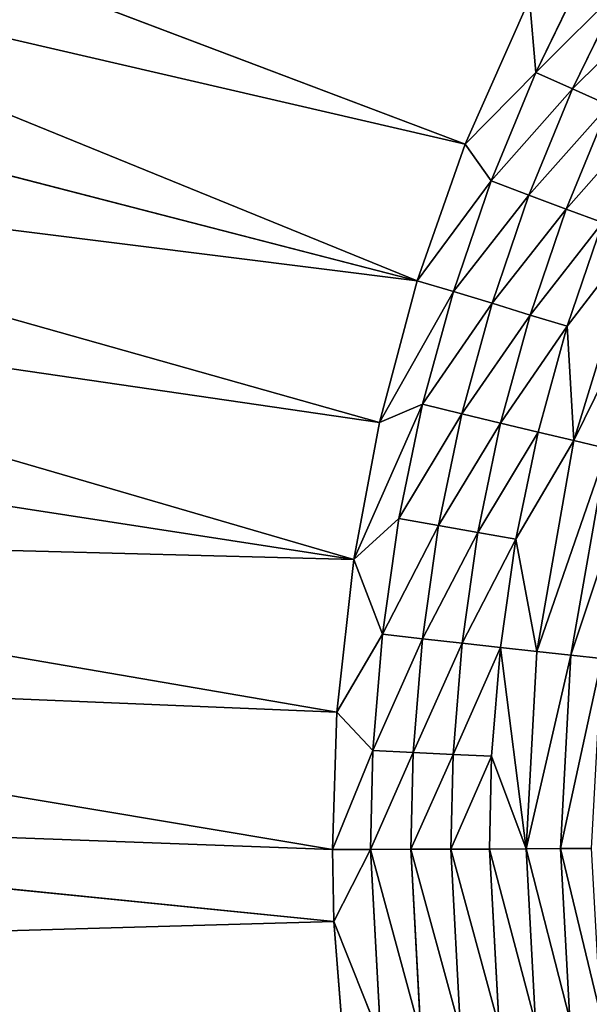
# Model space of a CAD drawing. Extents: x 0 to 500, y 0 to 390.
# Tile 571 of 656: x 221.1 to 228.5, y 197.83 to 210.63. Entities that reach past the tile are written whole.
import ezdxf

# ---------------------------------------------------------------- set-up
doc = ezdxf.new("R2010")
doc.units = 0
doc.header["$LTSCALE"] = 25.4
doc.layers.get('0').update_dxf_attribs({"linetype": 'CONTINUOUS'})

# ---------------------------------------------------------------- blocks, each defined once
blk = doc.blocks.new('ATLANTA505_-_S_STL')
at = {"color": 0}
for p, q in [((210.662, 25.435, 189.466), (225.33, 25.166, 190.943)), ((210.662, 25.435, 189.466), (225.33, 25.166, 190.943)), ((225.31, 25.168, 190.007), (211.147, 25.432, 187.635)), ((225.31, 25.168, 190.007), (211.147, 25.432, 187.635)), ((211.699, 25.429, 185.876), (225.369, 25.174, 188.224)), ((211.699, 25.429, 185.876), (225.369, 25.174, 188.224)), ((225.587, 25.182, 186.24), (212.321, 25.427, 184.189)), ((225.587, 25.182, 186.24), (212.321, 25.427, 184.189)), ((225.587, 25.182, 186.24), (213.01, 25.426, 182.575)), ((225.587, 25.182, 186.24), (213.01, 25.426, 182.575)), ((225.922, 25.19, 184.457), (213.768, 25.425, 181.034)), ((225.922, 25.19, 184.457), (213.768, 25.425, 181.034)), ((214.594, 25.426, 179.564), (226.412, 25.2, 182.619)), ((214.594, 25.426, 179.564), (226.412, 25.2, 182.619)), ((215.487, 25.426, 178.166), (226.412, 25.2, 182.619)), ((215.487, 25.426, 178.166), (226.412, 25.2, 182.619)), ((216.447, 25.428, 176.837), (227.034, 25.212, 180.841)), ((216.447, 25.428, 176.837), (227.034, 25.212, 180.841)), ((227.034, 25.212, 180.841), (226.412, 25.2, 182.619)), ((227.034, 25.212, 180.841), (226.412, 25.2, 182.619)), ((227.871, 25.227, 178.953), (227.034, 25.212, 180.841)), ((227.871, 25.227, 178.953), (227.034, 25.212, 180.841)), ((227.373, 25.178, 181.319), (227.034, 25.212, 180.841)), ((227.373, 25.178, 181.319), (227.034, 25.212, 180.841)), ((227.953, 25.189, 179.91), (227.034, 25.212, 180.841)), ((227.953, 25.189, 179.91), (227.034, 25.212, 180.841)), ((227.953, 25.189, 179.91), (227.871, 25.227, 178.953)), ((227.953, 25.189, 179.91), (227.871, 25.227, 178.953)), ((227.953, 25.189, 179.91), (228.619, 25.201, 178.539)), ((227.953, 25.189, 179.91), (228.619, 25.201, 178.539)), ((225.369, 25.174, 188.224), (225.31, 25.168, 190.007)), ((225.369, 25.174, 188.224), (225.31, 25.168, 190.007)), ((225.804, 25.138, 190.005), (225.31, 25.168, 190.007)), ((225.31, 25.168, 190.007), (225.33, 25.166, 190.943)), ((225.31, 25.168, 190.007), (225.837, 25.141, 188.719)), ((225.31, 25.168, 190.007), (225.837, 25.141, 188.719)), ((225.804, 25.138, 190.005), (225.31, 25.168, 190.007)), ((225.31, 25.168, 190.007), (225.33, 25.166, 190.943)), ((225.33, 25.166, 190.943), (225.804, 25.138, 190.005)), ((225.33, 25.166, 190.943), (225.804, 25.138, 190.005)), ((225.33, 25.166, 190.943), (225.938, 25.13, 192.475)), ((225.33, 25.166, 190.943), (225.938, 25.13, 192.475)), ((225.33, 25.166, 190.943), (225.47, 25.16, 192.756)), ((225.33, 25.166, 190.943), (225.47, 25.16, 192.756)), ((225.587, 25.182, 186.24), (225.369, 25.174, 188.224)), ((225.587, 25.182, 186.24), (225.369, 25.174, 188.224)), ((225.959, 25.147, 187.209), (225.369, 25.174, 188.224)), ((225.369, 25.174, 188.224), (225.837, 25.141, 188.719)), ((225.959, 25.147, 187.209), (225.369, 25.174, 188.224)), ((225.369, 25.174, 188.224), (225.837, 25.141, 188.719)), ((225.922, 25.19, 184.457), (225.587, 25.182, 186.24)), ((225.922, 25.19, 184.457), (225.587, 25.182, 186.24)), ((225.959, 25.147, 187.209), (225.587, 25.182, 186.24)), ((226.174, 25.153, 185.707), (225.587, 25.182, 186.24)), ((225.959, 25.147, 187.209), (225.587, 25.182, 186.24)), ((226.174, 25.153, 185.707), (225.587, 25.182, 186.24)), ((226.482, 25.161, 184.222), (225.587, 25.182, 186.24)), ((226.482, 25.161, 184.222), (225.587, 25.182, 186.24)), ((225.804, 25.138, 190.005), (225.837, 25.141, 188.719)), ((225.804, 25.138, 190.005), (225.837, 25.141, 188.719)), ((226.329, 25.05, 190.003), (225.804, 25.138, 190.005)), ((225.804, 25.138, 190.005), (225.938, 25.13, 192.475)), ((225.804, 25.138, 190.005), (225.938, 25.13, 192.475)), ((226.329, 25.05, 190.003), (225.804, 25.138, 190.005)), ((225.837, 25.141, 188.719), (225.959, 25.147, 187.209)), ((225.837, 25.141, 188.719), (225.959, 25.147, 187.209)), ((225.837, 25.141, 188.719), (226.36, 25.054, 188.745)), ((225.837, 25.141, 188.719), (226.36, 25.054, 188.745)), ((226.412, 25.2, 182.619), (225.922, 25.19, 184.457)), ((226.412, 25.2, 182.619), (225.922, 25.19, 184.457)), ((226.482, 25.161, 184.222), (225.922, 25.19, 184.457)), ((226.482, 25.161, 184.222), (225.922, 25.19, 184.457)), ((226.883, 25.169, 182.757), (225.922, 25.19, 184.457)), ((226.883, 25.169, 182.757), (225.922, 25.19, 184.457)), ((225.959, 25.147, 187.209), (226.174, 25.153, 185.707)), ((225.959, 25.147, 187.209), (226.174, 25.153, 185.707)), ((225.959, 25.147, 187.209), (226.479, 25.059, 187.267)), ((225.959, 25.147, 187.209), (226.479, 25.059, 187.267)), ((226.174, 25.153, 185.707), (226.482, 25.161, 184.222)), ((226.174, 25.153, 185.707), (226.482, 25.161, 184.222)), ((226.174, 25.153, 185.707), (226.69, 25.066, 185.798)), ((226.174, 25.153, 185.707), (226.69, 25.066, 185.798)), ((226.883, 25.169, 182.757), (226.412, 25.2, 182.619)), ((226.883, 25.169, 182.757), (226.412, 25.2, 182.619)), ((227.373, 25.178, 181.319), (226.412, 25.2, 182.619)), ((227.373, 25.178, 181.319), (226.412, 25.2, 182.619)), ((226.482, 25.161, 184.222), (226.883, 25.169, 182.757)), ((226.482, 25.161, 184.222), (226.883, 25.169, 182.757)), ((226.482, 25.161, 184.222), (226.992, 25.073, 184.344)), ((226.482, 25.161, 184.222), (226.992, 25.073, 184.344)), ((226.992, 25.073, 184.344), (226.69, 25.066, 185.798)), ((226.992, 25.073, 184.344), (226.69, 25.066, 185.798)), ((226.883, 25.169, 182.757), (227.373, 25.178, 181.319)), ((226.883, 25.169, 182.757), (227.373, 25.178, 181.319)), ((226.883, 25.169, 182.757), (227.384, 25.081, 182.91)), ((226.883, 25.169, 182.757), (227.384, 25.081, 182.91)), ((227.384, 25.081, 182.91), (226.992, 25.073, 184.344)), ((227.384, 25.081, 182.91), (226.992, 25.073, 184.344)), ((226.992, 25.073, 184.344), (227.496, 24.928, 184.465)), ((226.992, 25.073, 184.344), (227.496, 24.928, 184.465)), ((227.373, 25.178, 181.319), (227.953, 25.189, 179.91)), ((227.373, 25.178, 181.319), (227.953, 25.189, 179.91)), ((227.373, 25.178, 181.319), (227.863, 25.091, 181.503)), ((227.373, 25.178, 181.319), (227.863, 25.091, 181.503)), ((227.863, 25.091, 181.503), (227.384, 25.081, 182.91)), ((227.863, 25.091, 181.503), (227.384, 25.081, 182.91)), ((227.384, 25.081, 182.91), (227.879, 24.936, 183.062)), ((227.384, 25.081, 182.91), (227.879, 24.936, 183.062)), ((228.431, 25.102, 180.124), (227.863, 25.091, 181.503)), ((228.431, 25.102, 180.124), (227.863, 25.091, 181.503)), ((227.863, 25.091, 181.503), (228.348, 24.946, 181.685)), ((227.863, 25.091, 181.503), (228.348, 24.946, 181.685)), ((227.953, 25.189, 179.91), (228.431, 25.102, 180.124)), ((227.953, 25.189, 179.91), (228.431, 25.102, 180.124)), ((229.083, 25.114, 178.783), (228.431, 25.102, 180.124)), ((229.083, 25.114, 178.783), (228.431, 25.102, 180.124)), ((228.431, 25.102, 180.124), (228.904, 24.957, 180.336)), ((228.431, 25.102, 180.124), (228.904, 24.957, 180.336)), ((226.329, 25.05, 190.003), (226.36, 25.054, 188.745)), ((226.329, 25.05, 190.003), (226.36, 25.054, 188.745)), ((226.847, 24.905, 190.002), (226.329, 25.05, 190.003)), ((226.329, 25.05, 190.003), (226.46, 25.043, 192.42)), ((226.329, 25.05, 190.003), (226.46, 25.043, 192.42)), ((226.847, 24.905, 190.002), (226.329, 25.05, 190.003)), ((226.479, 25.059, 187.267), (226.36, 25.054, 188.745)), ((226.479, 25.059, 187.267), (226.36, 25.054, 188.745)), ((226.36, 25.054, 188.745), (226.877, 24.909, 188.771)), ((226.36, 25.054, 188.745), (226.877, 24.909, 188.771)), ((226.69, 25.066, 185.798), (226.479, 25.059, 187.267)), ((226.69, 25.066, 185.798), (226.479, 25.059, 187.267)), ((226.479, 25.059, 187.267), (226.994, 24.914, 187.325)), ((226.479, 25.059, 187.267), (226.994, 24.914, 187.325)), ((226.69, 25.066, 185.798), (227.201, 24.921, 185.887)), ((226.69, 25.066, 185.798), (227.201, 24.921, 185.887)), ((227.879, 24.936, 183.062), (228.348, 24.946, 181.685)), ((227.879, 24.936, 183.062), (228.348, 24.946, 181.685)), ((228.348, 24.946, 181.685), (228.904, 24.957, 180.336)), ((228.348, 24.946, 181.685), (228.904, 24.957, 180.336)), ((228.348, 24.946, 181.685), (228.819, 24.745, 181.861)), ((228.348, 24.946, 181.685), (228.819, 24.745, 181.861)), ((226.847, 24.905, 190.002), (226.877, 24.909, 188.771)), ((226.847, 24.905, 190.002), (226.877, 24.909, 188.771)), ((227.35, 24.704, 190), (226.847, 24.905, 190.002)), ((226.847, 24.905, 190.002), (226.975, 24.898, 192.366)), ((226.847, 24.905, 190.002), (226.975, 24.898, 192.366)), ((227.35, 24.704, 190), (226.847, 24.905, 190.002)), ((226.877, 24.909, 188.771), (226.994, 24.914, 187.325)), ((226.877, 24.909, 188.771), (226.994, 24.914, 187.325)), ((226.877, 24.909, 188.771), (227.379, 24.708, 188.795)), ((226.877, 24.909, 188.771), (227.379, 24.708, 188.795)), ((226.994, 24.914, 187.325), (227.201, 24.921, 185.887)), ((226.994, 24.914, 187.325), (227.201, 24.921, 185.887)), ((226.994, 24.914, 187.325), (227.493, 24.713, 187.38)), ((226.994, 24.914, 187.325), (227.493, 24.713, 187.38)), ((227.201, 24.921, 185.887), (227.496, 24.928, 184.465)), ((227.201, 24.921, 185.887), (227.496, 24.928, 184.465)), ((227.201, 24.921, 185.887), (227.695, 24.72, 185.973)), ((227.201, 24.921, 185.887), (227.695, 24.72, 185.973)), ((227.496, 24.928, 184.465), (227.879, 24.936, 183.062)), ((227.496, 24.928, 184.465), (227.879, 24.936, 183.062)), ((227.496, 24.928, 184.465), (227.984, 24.727, 184.582)), ((227.496, 24.928, 184.465), (227.984, 24.727, 184.582)), ((227.879, 24.936, 183.062), (228.359, 24.735, 183.209)), ((227.879, 24.936, 183.062), (228.359, 24.735, 183.209)), ((227.35, 24.704, 190), (227.379, 24.708, 188.795)), ((227.35, 24.704, 190), (227.379, 24.708, 188.795)), ((227.828, 24.45, 189.998), (227.35, 24.704, 190)), ((227.35, 24.704, 190), (227.475, 24.697, 192.313)), ((227.35, 24.704, 190), (227.475, 24.697, 192.313)), ((227.828, 24.45, 189.998), (227.35, 24.704, 190)), ((227.493, 24.713, 187.38), (227.379, 24.708, 188.795)), ((227.493, 24.713, 187.38), (227.379, 24.708, 188.795)), ((227.379, 24.708, 188.795), (227.828, 24.45, 189.998)), ((227.379, 24.708, 188.795), (227.828, 24.45, 189.998)), ((227.695, 24.72, 185.973), (227.493, 24.713, 187.38)), ((227.695, 24.72, 185.973), (227.493, 24.713, 187.38)), ((227.828, 24.45, 189.998), (227.493, 24.713, 187.38)), ((227.828, 24.45, 189.998), (227.493, 24.713, 187.38)), ((227.968, 24.459, 187.433), (227.493, 24.713, 187.38)), ((227.968, 24.459, 187.433), (227.493, 24.713, 187.38)), ((227.984, 24.727, 184.582), (227.695, 24.72, 185.973)), ((227.984, 24.727, 184.582), (227.695, 24.72, 185.973)), ((227.968, 24.459, 187.433), (227.695, 24.72, 185.973)), ((227.968, 24.459, 187.433), (227.695, 24.72, 185.973)), ((228.449, 24.473, 184.693), (227.695, 24.72, 185.973)), ((228.449, 24.473, 184.693), (227.695, 24.72, 185.973)), ((228.359, 24.735, 183.209), (227.984, 24.727, 184.582)), ((228.359, 24.735, 183.209), (227.984, 24.727, 184.582)), ((228.449, 24.473, 184.693), (227.984, 24.727, 184.582)), ((228.449, 24.473, 184.693), (227.984, 24.727, 184.582)), ((228.819, 24.745, 181.861), (228.359, 24.735, 183.209)), ((228.819, 24.745, 181.861), (228.359, 24.735, 183.209)), ((228.359, 24.735, 183.209), (229.266, 24.491, 182.028)), ((228.359, 24.735, 183.209), (229.266, 24.491, 182.028)), ((228.359, 24.735, 183.209), (228.449, 24.473, 184.693)), ((228.359, 24.735, 183.209), (228.449, 24.473, 184.693)), ((227.968, 24.459, 187.433), (227.828, 24.45, 189.998)), ((227.968, 24.459, 187.433), (227.828, 24.45, 189.998)), ((228.273, 24.148, 189.995), (227.828, 24.45, 189.998)), ((227.828, 24.45, 189.998), (227.95, 24.443, 192.262)), ((227.828, 24.45, 189.998), (227.95, 24.443, 192.262)), ((228.273, 24.148, 189.995), (227.828, 24.45, 189.998)), ((227.968, 24.459, 187.433), (228.449, 24.473, 184.693)), ((227.968, 24.459, 187.433), (228.449, 24.473, 184.693)), ((227.968, 24.459, 187.433), (228.41, 24.157, 187.481)), ((227.968, 24.459, 187.433), (228.41, 24.157, 187.481)), ((228.449, 24.473, 184.693), (229.266, 24.491, 182.028)), ((228.449, 24.473, 184.693), (229.266, 24.491, 182.028)), ((228.449, 24.473, 184.693), (228.881, 24.171, 184.795)), ((228.449, 24.473, 184.693), (228.881, 24.171, 184.795)), ((228.273, 24.148, 189.995), (228.41, 24.157, 187.481)), ((228.273, 24.148, 189.995), (228.41, 24.157, 187.481)), ((228.678, 23.803, 189.993), (228.273, 24.148, 189.995)), ((228.273, 24.148, 189.995), (228.393, 24.14, 192.215)), ((228.273, 24.148, 189.995), (228.393, 24.14, 192.215)), ((228.678, 23.803, 189.993), (228.273, 24.148, 189.995)), ((228.881, 24.171, 184.795), (228.41, 24.157, 187.481)), ((228.881, 24.171, 184.795), (228.41, 24.157, 187.481)), ((228.41, 24.157, 187.481), (228.813, 23.813, 187.526)), ((228.41, 24.157, 187.481), (228.813, 23.813, 187.526))]:
    blk.add_line(p, q, dxfattribs=at)
mesh = blk.add_polyface(dxfattribs=at)
corners = [(209.896, 25.445, 193.343), (225.47, 25.16, 192.756), (210.246, 25.44, 191.369), (225.496, 25.16, 192.97), (209.662, 25.449, 194.991)]
mesh.append_faces([[corners[k] for k in face] for face in [(0, 1, 2), (3, 0, 4)]], dxfattribs={"vtx0": -1, "color": 0})
mesh.append_faces([[corners[k] for k in face] for face in [(1, 0, 3)]], dxfattribs={"vtx0": -1, "vtx1": -1, "color": 0})
mesh = blk.add_polyface(dxfattribs=at)
corners = [(210.246, 25.44, 191.369), (225.33, 25.166, 190.943), (210.662, 25.435, 189.466), (225.47, 25.16, 192.756)]
mesh.append_faces([[corners[k] for k in face] for face in [(0, 1, 2), (1, 0, 3)]], dxfattribs={"vtx0": -1, "color": 0})
mesh = blk.add_polyface(dxfattribs=at)
corners = [(210.662, 25.435, 189.466), (225.31, 25.168, 190.007), (211.147, 25.432, 187.635), (225.33, 25.166, 190.943)]
mesh.append_faces([[corners[k] for k in face] for face in [(0, 1, 2), (1, 0, 3)]], dxfattribs={"vtx0": -1, "color": 0})
mesh = blk.add_polyface(dxfattribs=at)
corners = [(211.147, 25.432, 187.635), (225.369, 25.174, 188.224), (211.699, 25.429, 185.876), (225.31, 25.168, 190.007)]
mesh.append_faces([[corners[k] for k in face] for face in [(0, 1, 2), (1, 0, 3)]], dxfattribs={"vtx0": -1, "color": 0})
mesh = blk.add_polyface(dxfattribs=at)
corners = [(211.699, 25.429, 185.876), (225.587, 25.182, 186.24), (212.321, 25.427, 184.189), (225.369, 25.174, 188.224)]
mesh.append_faces([[corners[k] for k in face] for face in [(0, 1, 2), (1, 0, 3)]], dxfattribs={"vtx0": -1, "color": 0})
mesh = blk.add_polyface(dxfattribs=at)
corners = [(225.587, 25.182, 186.24), (213.01, 25.426, 182.575), (212.321, 25.427, 184.189)]
mesh.append_faces([[corners[k] for k in face] for face in [(0, 1, 2)]], dxfattribs={"color": 0})
mesh = blk.add_polyface(dxfattribs=at)
corners = [(213.01, 25.426, 182.575), (225.922, 25.19, 184.457), (213.768, 25.425, 181.034), (225.587, 25.182, 186.24)]
mesh.append_faces([[corners[k] for k in face] for face in [(0, 1, 2), (1, 0, 3)]], dxfattribs={"vtx0": -1, "color": 0})
mesh = blk.add_polyface(dxfattribs=at)
corners = [(213.768, 25.425, 181.034), (226.412, 25.2, 182.619), (214.594, 25.426, 179.564), (225.922, 25.19, 184.457)]
mesh.append_faces([[corners[k] for k in face] for face in [(0, 1, 2), (1, 0, 3)]], dxfattribs={"vtx0": -1, "color": 0})
mesh = blk.add_polyface(dxfattribs=at)
corners = [(226.412, 25.2, 182.619), (215.487, 25.426, 178.166), (214.594, 25.426, 179.564)]
mesh.append_faces([[corners[k] for k in face] for face in [(0, 1, 2)]], dxfattribs={"color": 0})
mesh = blk.add_polyface(dxfattribs=at)
corners = [(215.487, 25.426, 178.166), (227.034, 25.212, 180.841), (216.447, 25.428, 176.837), (226.412, 25.2, 182.619)]
mesh.append_faces([[corners[k] for k in face] for face in [(0, 1, 2), (1, 0, 3)]], dxfattribs={"vtx0": -1, "color": 0})
mesh = blk.add_polyface(dxfattribs=at)
corners = [(217.473, 25.429, 175.575), (227.871, 25.227, 178.953), (218.565, 25.432, 174.379), (216.447, 25.428, 176.837), (227.034, 25.212, 180.841)]
mesh.append_faces([[corners[k] for k in face] for face in [(0, 1, 2), (1, 3, 4)]], dxfattribs={"vtx0": -1, "color": 0})
mesh.append_faces([[corners[k] for k in face] for face in [(1, 0, 3)]], dxfattribs={"vtx0": -1, "vtx2": -1, "color": 0})
mesh = blk.add_polyface(dxfattribs=at)
corners = [(226.412, 25.2, 182.619), (227.373, 25.178, 181.319), (227.034, 25.212, 180.841)]
mesh.append_faces([[corners[k] for k in face] for face in [(0, 1, 2)]], dxfattribs={"color": 0})
mesh = blk.add_polyface(dxfattribs=at)
corners = [(227.034, 25.212, 180.841), (227.953, 25.189, 179.91), (227.871, 25.227, 178.953)]
mesh.append_faces([[corners[k] for k in face] for face in [(0, 1, 2)]], dxfattribs={"color": 0})
mesh = blk.add_polyface(dxfattribs=at)
corners = [(227.373, 25.178, 181.319), (227.953, 25.189, 179.91), (227.034, 25.212, 180.841)]
mesh.append_faces([[corners[k] for k in face] for face in [(0, 1, 2)]], dxfattribs={"color": 0})
mesh = blk.add_polyface(dxfattribs=at)
corners = [(227.953, 25.189, 179.91), (228.619, 25.201, 178.539), (227.871, 25.227, 178.953)]
mesh.append_faces([[corners[k] for k in face] for face in [(0, 1, 2)]], dxfattribs={"color": 0})
mesh = blk.add_polyface(dxfattribs=at)
corners = [(227.953, 25.189, 179.91), (229.083, 25.114, 178.783), (228.619, 25.201, 178.539), (228.431, 25.102, 180.124)]
mesh.append_faces([[corners[k] for k in face] for face in [(0, 1, 2), (1, 0, 3)]], dxfattribs={"vtx0": -1, "color": 0})
mesh = blk.add_polyface(dxfattribs=at)
corners = [(225.31, 25.168, 190.007), (225.837, 25.141, 188.719), (225.369, 25.174, 188.224)]
mesh.append_faces([[corners[k] for k in face] for face in [(0, 1, 2)]], dxfattribs={"color": 0})
mesh = blk.add_polyface(dxfattribs=at)
corners = [(225.33, 25.166, 190.943), (225.804, 25.138, 190.005), (225.31, 25.168, 190.007)]
mesh.append_faces([[corners[k] for k in face] for face in [(0, 1, 2)]], dxfattribs={"color": 0})
mesh = blk.add_polyface(dxfattribs=at)
corners = [(225.31, 25.168, 190.007), (225.804, 25.138, 190.005), (225.837, 25.141, 188.719)]
mesh.append_faces([[corners[k] for k in face] for face in [(0, 1, 2)]], dxfattribs={"color": 0})
mesh = blk.add_polyface(dxfattribs=at)
corners = [(225.938, 25.13, 192.475), (225.804, 25.138, 190.005), (225.33, 25.166, 190.943)]
mesh.append_faces([[corners[k] for k in face] for face in [(0, 1, 2)]], dxfattribs={"color": 0})
mesh = blk.add_polyface(dxfattribs=at)
corners = [(225.47, 25.16, 192.756), (225.938, 25.13, 192.475), (225.33, 25.166, 190.943)]
mesh.append_faces([[corners[k] for k in face] for face in [(0, 1, 2)]], dxfattribs={"color": 0})
mesh = blk.add_polyface(dxfattribs=at)
corners = [(225.369, 25.174, 188.224), (225.959, 25.147, 187.209), (225.587, 25.182, 186.24)]
mesh.append_faces([[corners[k] for k in face] for face in [(0, 1, 2)]], dxfattribs={"color": 0})
mesh = blk.add_polyface(dxfattribs=at)
corners = [(225.837, 25.141, 188.719), (225.959, 25.147, 187.209), (225.369, 25.174, 188.224)]
mesh.append_faces([[corners[k] for k in face] for face in [(0, 1, 2)]], dxfattribs={"color": 0})
mesh = blk.add_polyface(dxfattribs=at)
corners = [(225.587, 25.182, 186.24), (226.482, 25.161, 184.222), (225.922, 25.19, 184.457)]
mesh.append_faces([[corners[k] for k in face] for face in [(0, 1, 2)]], dxfattribs={"color": 0})
mesh = blk.add_polyface(dxfattribs=at)
corners = [(225.959, 25.147, 187.209), (226.174, 25.153, 185.707), (225.587, 25.182, 186.24)]
mesh.append_faces([[corners[k] for k in face] for face in [(0, 1, 2)]], dxfattribs={"color": 0})
mesh = blk.add_polyface(dxfattribs=at)
corners = [(225.587, 25.182, 186.24), (226.174, 25.153, 185.707), (226.482, 25.161, 184.222)]
mesh.append_faces([[corners[k] for k in face] for face in [(0, 1, 2)]], dxfattribs={"color": 0})
mesh = blk.add_polyface(dxfattribs=at)
corners = [(225.804, 25.138, 190.005), (226.36, 25.054, 188.745), (225.837, 25.141, 188.719), (226.329, 25.05, 190.003)]
mesh.append_faces([[corners[k] for k in face] for face in [(0, 1, 2), (1, 0, 3)]], dxfattribs={"vtx0": -1, "color": 0})
mesh = blk.add_polyface(dxfattribs=at)
corners = [(225.804, 25.138, 190.005), (226.46, 25.043, 192.42), (226.329, 25.05, 190.003), (225.938, 25.13, 192.475)]
mesh.append_faces([[corners[k] for k in face] for face in [(0, 1, 2), (1, 0, 3)]], dxfattribs={"vtx0": -1, "color": 0})
mesh = blk.add_polyface(dxfattribs=at)
corners = [(225.837, 25.141, 188.719), (226.479, 25.059, 187.267), (225.959, 25.147, 187.209), (226.36, 25.054, 188.745)]
mesh.append_faces([[corners[k] for k in face] for face in [(0, 1, 2), (1, 0, 3)]], dxfattribs={"vtx0": -1, "color": 0})
mesh = blk.add_polyface(dxfattribs=at)
corners = [(225.922, 25.19, 184.457), (226.883, 25.169, 182.757), (226.412, 25.2, 182.619)]
mesh.append_faces([[corners[k] for k in face] for face in [(0, 1, 2)]], dxfattribs={"color": 0})
mesh = blk.add_polyface(dxfattribs=at)
corners = [(225.922, 25.19, 184.457), (226.482, 25.161, 184.222), (226.883, 25.169, 182.757)]
mesh.append_faces([[corners[k] for k in face] for face in [(0, 1, 2)]], dxfattribs={"color": 0})
mesh = blk.add_polyface(dxfattribs=at)
corners = [(225.959, 25.147, 187.209), (226.69, 25.066, 185.798), (226.174, 25.153, 185.707), (226.479, 25.059, 187.267)]
mesh.append_faces([[corners[k] for k in face] for face in [(0, 1, 2), (1, 0, 3)]], dxfattribs={"vtx0": -1, "color": 0})
mesh = blk.add_polyface(dxfattribs=at)
corners = [(226.174, 25.153, 185.707), (226.992, 25.073, 184.344), (226.482, 25.161, 184.222), (226.69, 25.066, 185.798)]
mesh.append_faces([[corners[k] for k in face] for face in [(0, 1, 2), (1, 0, 3)]], dxfattribs={"vtx0": -1, "color": 0})
mesh = blk.add_polyface(dxfattribs=at)
corners = [(226.883, 25.169, 182.757), (227.373, 25.178, 181.319), (226.412, 25.2, 182.619)]
mesh.append_faces([[corners[k] for k in face] for face in [(0, 1, 2)]], dxfattribs={"color": 0})
mesh = blk.add_polyface(dxfattribs=at)
corners = [(226.482, 25.161, 184.222), (227.384, 25.081, 182.91), (226.883, 25.169, 182.757), (226.992, 25.073, 184.344)]
mesh.append_faces([[corners[k] for k in face] for face in [(0, 1, 2), (1, 0, 3)]], dxfattribs={"vtx0": -1, "color": 0})
mesh = blk.add_polyface(dxfattribs=at)
corners = [(226.69, 25.066, 185.798), (227.496, 24.928, 184.465), (226.992, 25.073, 184.344), (227.201, 24.921, 185.887)]
mesh.append_faces([[corners[k] for k in face] for face in [(0, 1, 2), (1, 0, 3)]], dxfattribs={"vtx0": -1, "color": 0})
mesh = blk.add_polyface(dxfattribs=at)
corners = [(226.883, 25.169, 182.757), (227.863, 25.091, 181.503), (227.373, 25.178, 181.319), (227.384, 25.081, 182.91)]
mesh.append_faces([[corners[k] for k in face] for face in [(0, 1, 2), (1, 0, 3)]], dxfattribs={"vtx0": -1, "color": 0})
mesh = blk.add_polyface(dxfattribs=at)
corners = [(226.992, 25.073, 184.344), (227.879, 24.936, 183.062), (227.384, 25.081, 182.91), (227.496, 24.928, 184.465)]
mesh.append_faces([[corners[k] for k in face] for face in [(0, 1, 2), (1, 0, 3)]], dxfattribs={"vtx0": -1, "color": 0})
mesh = blk.add_polyface(dxfattribs=at)
corners = [(227.373, 25.178, 181.319), (228.431, 25.102, 180.124), (227.953, 25.189, 179.91), (227.863, 25.091, 181.503)]
mesh.append_faces([[corners[k] for k in face] for face in [(0, 1, 2), (1, 0, 3)]], dxfattribs={"vtx0": -1, "color": 0})
mesh = blk.add_polyface(dxfattribs=at)
corners = [(227.384, 25.081, 182.91), (228.348, 24.946, 181.685), (227.863, 25.091, 181.503), (227.879, 24.936, 183.062)]
mesh.append_faces([[corners[k] for k in face] for face in [(0, 1, 2), (1, 0, 3)]], dxfattribs={"vtx0": -1, "color": 0})
mesh = blk.add_polyface(dxfattribs=at)
corners = [(227.863, 25.091, 181.503), (228.904, 24.957, 180.336), (228.431, 25.102, 180.124), (228.348, 24.946, 181.685)]
mesh.append_faces([[corners[k] for k in face] for face in [(0, 1, 2), (1, 0, 3)]], dxfattribs={"vtx0": -1, "color": 0})
mesh = blk.add_polyface(dxfattribs=at)
corners = [(228.431, 25.102, 180.124), (229.542, 24.969, 179.023), (229.083, 25.114, 178.783), (228.904, 24.957, 180.336)]
mesh.append_faces([[corners[k] for k in face] for face in [(0, 1, 2), (1, 0, 3)]], dxfattribs={"vtx0": -1, "color": 0})
mesh = blk.add_polyface(dxfattribs=at)
corners = [(226.329, 25.05, 190.003), (226.877, 24.909, 188.771), (226.36, 25.054, 188.745), (226.847, 24.905, 190.002)]
mesh.append_faces([[corners[k] for k in face] for face in [(0, 1, 2), (1, 0, 3)]], dxfattribs={"vtx0": -1, "color": 0})
mesh = blk.add_polyface(dxfattribs=at)
corners = [(226.329, 25.05, 190.003), (226.975, 24.898, 192.366), (226.847, 24.905, 190.002), (226.46, 25.043, 192.42)]
mesh.append_faces([[corners[k] for k in face] for face in [(0, 1, 2), (1, 0, 3)]], dxfattribs={"vtx0": -1, "color": 0})
mesh = blk.add_polyface(dxfattribs=at)
corners = [(226.36, 25.054, 188.745), (226.994, 24.914, 187.325), (226.479, 25.059, 187.267), (226.877, 24.909, 188.771)]
mesh.append_faces([[corners[k] for k in face] for face in [(0, 1, 2), (1, 0, 3)]], dxfattribs={"vtx0": -1, "color": 0})
mesh = blk.add_polyface(dxfattribs=at)
corners = [(226.479, 25.059, 187.267), (227.201, 24.921, 185.887), (226.69, 25.066, 185.798), (226.994, 24.914, 187.325)]
mesh.append_faces([[corners[k] for k in face] for face in [(0, 1, 2), (1, 0, 3)]], dxfattribs={"vtx0": -1, "color": 0})
mesh = blk.add_polyface(dxfattribs=at)
corners = [(227.879, 24.936, 183.062), (228.819, 24.745, 181.861), (228.348, 24.946, 181.685), (228.359, 24.735, 183.209)]
mesh.append_faces([[corners[k] for k in face] for face in [(0, 1, 2), (1, 0, 3)]], dxfattribs={"vtx0": -1, "color": 0})
mesh = blk.add_polyface(dxfattribs=at)
corners = [(228.348, 24.946, 181.685), (229.362, 24.756, 180.541), (228.904, 24.957, 180.336), (228.819, 24.745, 181.861)]
mesh.append_faces([[corners[k] for k in face] for face in [(0, 1, 2), (1, 0, 3)]], dxfattribs={"vtx0": -1, "color": 0})
mesh = blk.add_polyface(dxfattribs=at)
corners = [(226.847, 24.905, 190.002), (227.379, 24.708, 188.795), (226.877, 24.909, 188.771), (227.35, 24.704, 190)]
mesh.append_faces([[corners[k] for k in face] for face in [(0, 1, 2), (1, 0, 3)]], dxfattribs={"vtx0": -1, "color": 0})
mesh = blk.add_polyface(dxfattribs=at)
corners = [(226.847, 24.905, 190.002), (227.475, 24.697, 192.313), (227.35, 24.704, 190), (226.975, 24.898, 192.366)]
mesh.append_faces([[corners[k] for k in face] for face in [(0, 1, 2), (1, 0, 3)]], dxfattribs={"vtx0": -1, "color": 0})
mesh = blk.add_polyface(dxfattribs=at)
corners = [(226.877, 24.909, 188.771), (227.493, 24.713, 187.38), (226.994, 24.914, 187.325), (227.379, 24.708, 188.795)]
mesh.append_faces([[corners[k] for k in face] for face in [(0, 1, 2), (1, 0, 3)]], dxfattribs={"vtx0": -1, "color": 0})
mesh = blk.add_polyface(dxfattribs=at)
corners = [(226.994, 24.914, 187.325), (227.695, 24.72, 185.973), (227.201, 24.921, 185.887), (227.493, 24.713, 187.38)]
mesh.append_faces([[corners[k] for k in face] for face in [(0, 1, 2), (1, 0, 3)]], dxfattribs={"vtx0": -1, "color": 0})
mesh = blk.add_polyface(dxfattribs=at)
corners = [(227.201, 24.921, 185.887), (227.984, 24.727, 184.582), (227.496, 24.928, 184.465), (227.695, 24.72, 185.973)]
mesh.append_faces([[corners[k] for k in face] for face in [(0, 1, 2), (1, 0, 3)]], dxfattribs={"vtx0": -1, "color": 0})
mesh = blk.add_polyface(dxfattribs=at)
corners = [(227.496, 24.928, 184.465), (228.359, 24.735, 183.209), (227.879, 24.936, 183.062), (227.984, 24.727, 184.582)]
mesh.append_faces([[corners[k] for k in face] for face in [(0, 1, 2), (1, 0, 3)]], dxfattribs={"vtx0": -1, "color": 0})
mesh = blk.add_polyface(dxfattribs=at)
corners = [(227.35, 24.704, 190), (227.828, 24.45, 189.998), (227.379, 24.708, 188.795)]
mesh.append_faces([[corners[k] for k in face] for face in [(0, 1, 2)]], dxfattribs={"color": 0})
mesh = blk.add_polyface(dxfattribs=at)
corners = [(227.35, 24.704, 190), (227.95, 24.443, 192.262), (227.828, 24.45, 189.998), (227.475, 24.697, 192.313)]
mesh.append_faces([[corners[k] for k in face] for face in [(0, 1, 2), (1, 0, 3)]], dxfattribs={"vtx0": -1, "color": 0})
mesh = blk.add_polyface(dxfattribs=at)
corners = [(227.828, 24.45, 189.998), (227.493, 24.713, 187.38), (227.379, 24.708, 188.795)]
mesh.append_faces([[corners[k] for k in face] for face in [(0, 1, 2)]], dxfattribs={"color": 0})
mesh = blk.add_polyface(dxfattribs=at)
corners = [(227.968, 24.459, 187.433), (227.695, 24.72, 185.973), (227.493, 24.713, 187.38)]
mesh.append_faces([[corners[k] for k in face] for face in [(0, 1, 2)]], dxfattribs={"color": 0})
mesh = blk.add_polyface(dxfattribs=at)
corners = [(227.828, 24.45, 189.998), (227.968, 24.459, 187.433), (227.493, 24.713, 187.38)]
mesh.append_faces([[corners[k] for k in face] for face in [(0, 1, 2)]], dxfattribs={"color": 0})
mesh = blk.add_polyface(dxfattribs=at)
corners = [(227.695, 24.72, 185.973), (228.449, 24.473, 184.693), (227.984, 24.727, 184.582)]
mesh.append_faces([[corners[k] for k in face] for face in [(0, 1, 2)]], dxfattribs={"color": 0})
mesh = blk.add_polyface(dxfattribs=at)
corners = [(227.968, 24.459, 187.433), (228.449, 24.473, 184.693), (227.695, 24.72, 185.973)]
mesh.append_faces([[corners[k] for k in face] for face in [(0, 1, 2)]], dxfattribs={"color": 0})
mesh = blk.add_polyface(dxfattribs=at)
corners = [(228.449, 24.473, 184.693), (228.359, 24.735, 183.209), (227.984, 24.727, 184.582)]
mesh.append_faces([[corners[k] for k in face] for face in [(0, 1, 2)]], dxfattribs={"color": 0})
mesh = blk.add_polyface(dxfattribs=at)
corners = [(228.359, 24.735, 183.209), (229.266, 24.491, 182.028), (228.819, 24.745, 181.861)]
mesh.append_faces([[corners[k] for k in face] for face in [(0, 1, 2)]], dxfattribs={"color": 0})
mesh = blk.add_polyface(dxfattribs=at)
corners = [(228.449, 24.473, 184.693), (229.266, 24.491, 182.028), (228.359, 24.735, 183.209)]
mesh.append_faces([[corners[k] for k in face] for face in [(0, 1, 2)]], dxfattribs={"color": 0})
mesh = blk.add_polyface(dxfattribs=at)
corners = [(227.828, 24.45, 189.998), (228.41, 24.157, 187.481), (227.968, 24.459, 187.433), (228.273, 24.148, 189.995)]
mesh.append_faces([[corners[k] for k in face] for face in [(0, 1, 2), (1, 0, 3)]], dxfattribs={"vtx0": -1, "color": 0})
mesh = blk.add_polyface(dxfattribs=at)
corners = [(227.828, 24.45, 189.998), (228.393, 24.14, 192.215), (228.273, 24.148, 189.995), (227.95, 24.443, 192.262)]
mesh.append_faces([[corners[k] for k in face] for face in [(0, 1, 2), (1, 0, 3)]], dxfattribs={"vtx0": -1, "color": 0})
mesh = blk.add_polyface(dxfattribs=at)
corners = [(227.968, 24.459, 187.433), (228.881, 24.171, 184.795), (228.449, 24.473, 184.693), (228.41, 24.157, 187.481)]
mesh.append_faces([[corners[k] for k in face] for face in [(0, 1, 2), (1, 0, 3)]], dxfattribs={"vtx0": -1, "color": 0})
mesh = blk.add_polyface(dxfattribs=at)
corners = [(228.449, 24.473, 184.693), (229.683, 24.189, 182.183), (229.266, 24.491, 182.028), (228.881, 24.171, 184.795)]
mesh.append_faces([[corners[k] for k in face] for face in [(0, 1, 2), (1, 0, 3)]], dxfattribs={"vtx0": -1, "color": 0})
mesh = blk.add_polyface(dxfattribs=at)
corners = [(228.273, 24.148, 189.995), (228.813, 23.813, 187.526), (228.41, 24.157, 187.481), (228.678, 23.803, 189.993)]
mesh.append_faces([[corners[k] for k in face] for face in [(0, 1, 2), (1, 0, 3)]], dxfattribs={"vtx0": -1, "color": 0})
mesh = blk.add_polyface(dxfattribs=at)
corners = [(228.273, 24.148, 189.995), (228.796, 23.796, 192.171), (228.678, 23.803, 189.993), (228.393, 24.14, 192.215)]
mesh.append_faces([[corners[k] for k in face] for face in [(0, 1, 2), (1, 0, 3)]], dxfattribs={"vtx0": -1, "color": 0})
mesh = blk.add_polyface(dxfattribs=at)
corners = [(228.41, 24.157, 187.481), (229.276, 23.827, 184.889), (228.881, 24.171, 184.795), (228.813, 23.813, 187.526)]
mesh.append_faces([[corners[k] for k in face] for face in [(0, 1, 2), (1, 0, 3)]], dxfattribs={"vtx0": -1, "color": 0})

msp = doc.modelspace()

# ---------------------------------------------------------------- block references
at = {"color": 254, "extrusion": (0, -1, 1.11022e-16)}
msp.add_blockref('ATLANTA505_-_S_STL', (-0.149, -0.01, -389.852), dxfattribs=at)

doc.saveas('drawing.dxf')
